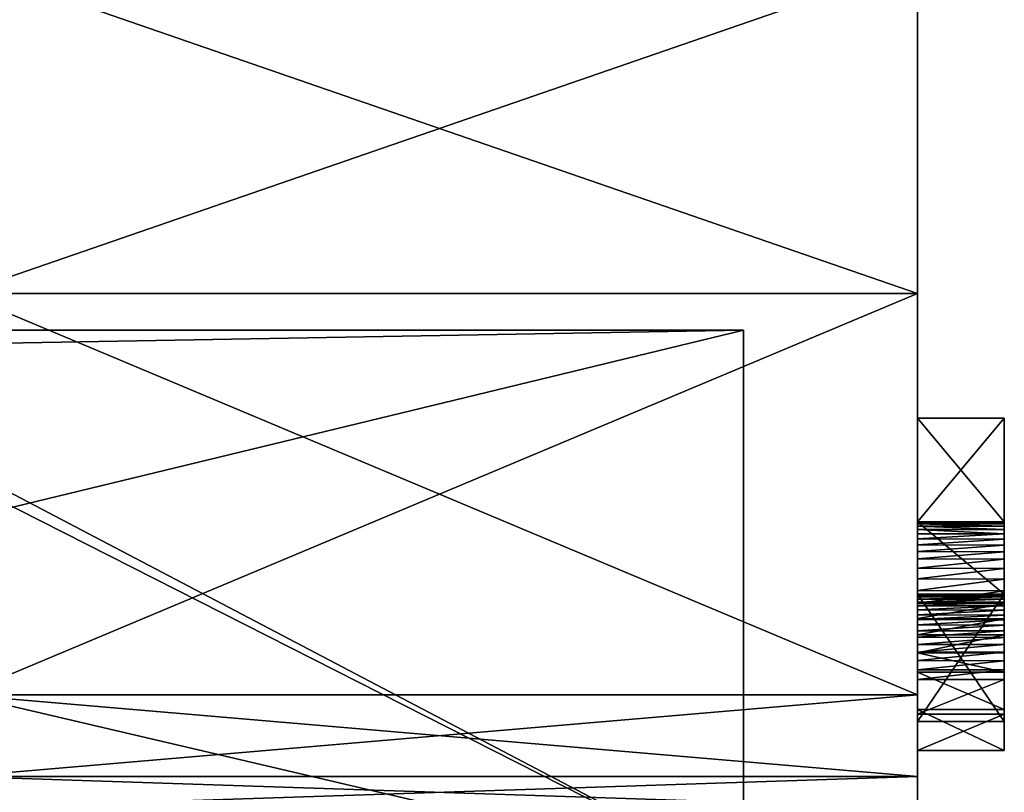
# Model space of a CAD drawing. Header units: millimetres. Extents: x -50 to 50, y -22 to 96.
# Tile 299 of 374: x 39.34 to 45, y 8.09 to 12.54. Entities that reach past the tile are written whole.
import ezdxf

# ---------------------------------------------------------------- set-up
doc = ezdxf.new("R2010")
doc.units = ezdxf.units.MM
doc.header["$LTSCALE"] = 65.185185
for name, color, linetype in [('1078', 7, 'CONTINUOUS'), ('1079', 7, 'CONTINUOUS'), ('1160', 7, 'CONTINUOUS'), ('1163', 7, 'CONTINUOUS'), ('800', 7, 'CONTINUOUS'), ('801', 7, 'CONTINUOUS'), ('808', 7, 'CONTINUOUS'), ('810', 7, 'CONTINUOUS'), ('811', 7, 'CONTINUOUS'), ('812', 7, 'CONTINUOUS'), ('813', 7, 'CONTINUOUS'), ('814', 7, 'CONTINUOUS'), ('815', 7, 'CONTINUOUS'), ('816', 7, 'CONTINUOUS'), ('817', 7, 'CONTINUOUS'), ('818', 7, 'CONTINUOUS'), ('819', 7, 'CONTINUOUS'), ('820', 7, 'CONTINUOUS'), ('821', 7, 'CONTINUOUS'), ('822', 7, 'CONTINUOUS'), ('823', 7, 'CONTINUOUS'), ('824', 7, 'CONTINUOUS'), ('825', 7, 'CONTINUOUS'), ('826', 7, 'CONTINUOUS'), ('951', 7, 'CONTINUOUS'), ('952', 7, 'CONTINUOUS')]:
    doc.layers.add(name, color=color, linetype=linetype)

msp = doc.modelspace()

# ---------------------------------------------------------------- linework, layer by layer
at = {"layer": '1078', "linetype": 'CONTINUOUS'}
for points in [[(39, 8, -13.8564), (39, 8.183, -13.6734), (44.5, 8, -13.8564), (39, 8, -13.8564)], [(39, 8.183, -13.6734), (44.5, 8.183, -13.6734), (44.5, 8, -13.8564), (39, 8.183, -13.6734)]]:
    msp.add_3dface(points, dxfattribs=at)
at = {"layer": '1079', "linetype": 'CONTINUOUS'}
for points in [[(39, 8.183, -13.6734), (39, 8.6525, -12.8602), (44.5, 8.6525, -12.8602), (39, 8.183, -13.6734)], [(39, 8.183, -13.6734), (44.5, 8.6525, -12.8602), (44.5, 8.183, -13.6734), (39, 8.183, -13.6734)]]:
    msp.add_3dface(points, dxfattribs=at)
at = {"layer": '1160', "linetype": 'CONTINUOUS'}
for points in [[(39, 12.8602, 8.6525), (39, 10.9602, 10.9601), (44.5, 12.8602, 8.6525), (39, 12.8602, 8.6525)], [(39, 10.9602, 10.9601), (44.5, 10.9601, 10.9601), (44.5, 12.8602, 8.6525), (39, 10.9602, 10.9601)], [(39, 10.9602, 10.9601), (39, 8.6525, 12.8602), (44.5, 10.9601, 10.9601), (39, 10.9602, 10.9601)], [(39, 8.6525, 12.8602), (44.5, 8.6525, 12.8602), (44.5, 10.9601, 10.9601), (39, 8.6525, 12.8602)]]:
    msp.add_3dface(points, dxfattribs=at)
at = {"layer": '1163', "linetype": 'CONTINUOUS'}
for points in [[(39, 10.9602, -10.9601), (39, 12.8602, -8.6525), (44.5, 10.9601, -10.9601), (39, 10.9602, -10.9601)], [(39, 12.8602, -8.6525), (44.5, 12.8602, -8.6525), (44.5, 10.9601, -10.9601), (39, 12.8602, -8.6525)], [(39, 8.6525, -12.8602), (39, 10.9602, -10.9601), (44.5, 8.6525, -12.8602), (39, 8.6525, -12.8602)], [(39, 10.9602, -10.9601), (44.5, 10.9601, -10.9601), (44.5, 8.6525, -12.8602), (39, 10.9602, -10.9601)]]:
    msp.add_3dface(points, dxfattribs=at)
at = {"layer": '800', "linetype": 'CONTINUOUS'}
msp.add_3dface([(43.5, 10.75), (43.5, 7.6013, -7.6015), (43.5, 7.6013, 7.6015), (43.5, 10.75)], dxfattribs=at)
at = {"layer": '801', "linetype": 'CONTINUOUS'}
for points in [[(43.5, 7.6013, -7.6015), (43.5, 10.75), (30.5, 7.6014, -7.6014), (43.5, 7.6013, -7.6015)], [(30.5, 7.6014, -7.6014), (43.5, 10.75), (37.5, 10.6448, -1.5), (30.5, 7.6014, -7.6014)], [(43.5, 10.75), (43.5, 7.6013, 7.6015), (37.5, 10.75), (43.5, 10.75)], [(37.5, 10.6448, -1.5), (43.5, 10.75), (37.5, 10.75), (37.5, 10.6448, -1.5)], [(37.5, 10.75), (43.5, 7.6013, 7.6015), (37.5, 10.6448, 1.5), (37.5, 10.75)], [(37.5, 10.6448, 1.5), (43.5, 7.6013, 7.6015), (30.5, 10.6448, 1.5), (37.5, 10.6448, 1.5)], [(30.5, 10.6448, 1.5), (43.5, 7.6013, 7.6015), (30.5, 7.6014, 7.6014), (30.5, 10.6448, 1.5)]]:
    msp.add_3dface(points, dxfattribs=at)
at = {"layer": '808', "linetype": 'CONTINUOUS'}
for points in [[(44.5, 12.8602, 8.6525), (44.5, 10.9601, 10.9601), (44.5, 12.8602, -8.6525), (44.5, 12.8602, 8.6525)], [(44.5, 12.8602, -8.6525), (44.5, 10.9601, 10.9601), (44.5, 10.9601, -10.9601), (44.5, 12.8602, -8.6525)], [(44.5, 10.9601, 10.9601), (44.5, 8.6525, 12.8602), (44.5, 10.9601, -10.9601), (44.5, 10.9601, 10.9601)], [(44.5, 10.9601, -10.9601), (44.5, 8.6525, 12.8602), (44.5, 10.2432, -5.7687), (44.5, 10.9601, -10.9601)], [(44.5, 8.6525, -12.8602), (44.5, 10.9601, -10.9601), (44.5, 8.782, -7.5693), (44.5, 8.6525, -12.8602)], [(44.5, 8.782, -7.5693), (44.5, 10.9601, -10.9601), (44.5, 8.894, -7.5653), (44.5, 8.782, -7.5693)], [(44.5, 8.894, -7.5653), (44.5, 10.9601, -10.9601), (44.5, 8.9971, -7.5536), (44.5, 8.894, -7.5653)], [(44.5, 8.9971, -7.5536), (44.5, 10.9601, -10.9601), (44.5, 9.0914, -7.5343), (44.5, 8.9971, -7.5536)], [(44.5, 9.0914, -7.5343), (44.5, 10.9601, -10.9601), (44.5, 9.1767, -7.5078), (44.5, 9.0914, -7.5343)], [(44.5, 9.1767, -7.5078), (44.5, 10.9601, -10.9601), (44.5, 9.253, -7.4747), (44.5, 9.1767, -7.5078)], [(44.5, 9.253, -7.4747), (44.5, 10.9601, -10.9601), (44.5, 9.3204, -7.4355), (44.5, 9.253, -7.4747)], [(44.5, 9.3204, -7.4355), (44.5, 10.9601, -10.9601), (44.5, 9.3804, -7.3904), (44.5, 9.3204, -7.4355)], [(44.5, 9.3804, -7.3904), (44.5, 10.9601, -10.9601), (44.5, 9.4337, -7.3389), (44.5, 9.3804, -7.3904)], [(44.5, 9.4337, -7.3389), (44.5, 10.9601, -10.9601), (44.5, 9.4764, -7.2872), (44.5, 9.4337, -7.3389)], [(44.5, 9.4764, -7.2872), (44.5, 10.9601, -10.9601), (44.5, 9.5149, -7.2289), (44.5, 9.4764, -7.2872)], [(44.5, 9.5149, -7.2289), (44.5, 10.9601, -10.9601), (44.5, 9.5492, -7.1634), (44.5, 9.5149, -7.2289)], [(44.5, 9.5492, -7.1634), (44.5, 10.9601, -10.9601), (44.5, 9.5787, -7.0904), (44.5, 9.5492, -7.1634)], [(44.5, 9.5787, -7.0904), (44.5, 10.9601, -10.9601), (44.5, 9.6035, -7.0096), (44.5, 9.5787, -7.0904)], [(44.5, 9.6035, -7.0096), (44.5, 10.9601, -10.9601), (44.5, 9.6228, -6.9212), (44.5, 9.6035, -7.0096)], [(44.5, 9.6228, -6.9212), (44.5, 10.9601, -10.9601), (44.5, 9.6367, -6.8254), (44.5, 9.6228, -6.9212)], [(44.5, 9.6367, -6.8254), (44.5, 10.9601, -10.9601), (44.5, 9.645, -6.7229), (44.5, 9.6367, -6.8254)], [(44.5, 9.645, -6.7229), (44.5, 10.9601, -10.9601), (44.5, 9.6477, -6.6136), (44.5, 9.645, -6.7229)], [(44.5, 9.6477, -6.6136), (44.5, 10.9601, -10.9601), (44.5, 9.6477, -6.1011), (44.5, 9.6477, -6.6136)], [(44.5, 9.6477, -6.1011), (44.5, 10.9601, -10.9601), (44.5, 10.2432, -6.1011), (44.5, 9.6477, -6.1011)], [(44.5, 10.2432, -6.1011), (44.5, 10.9601, -10.9601), (44.5, 10.2432, -5.7687), (44.5, 10.2432, -6.1011)], [(44.5, 10.2432, -5.7687), (44.5, 8.6525, 12.8602), (44.5, 9.6477, -2.5), (44.5, 10.2432, -5.7687)], [(44.5, 9.6477, -5.7687), (44.5, 10.2432, -5.7687), (44.5, 9.6477, -2.5), (44.5, 9.6477, -5.7687)], [(44.5, 9.6477, -2.5), (44.5, 8.6525, 12.8602), (44.5, 9.2322, -2.5), (44.5, 9.6477, -2.5)], [(44.5, 8.6525, 12.8602), (44.5, 8.4981, -5.7687), (44.5, 9.2322, -5.7687), (44.5, 8.6525, 12.8602)], [(44.5, 9.2322, -2.5), (44.5, 8.6525, 12.8602), (44.5, 9.2322, -5.7687), (44.5, 9.2322, -2.5)], [(44.5, 9.2322, -6.1011), (44.5, 8.4981, -6.1011), (44.5, 9.2322, -6.662), (44.5, 9.2322, -6.1011)], [(44.5, 9.2322, -6.662), (44.5, 8.4981, -6.1011), (44.5, 9.2305, -6.7335), (44.5, 9.2322, -6.662)], [(44.5, 9.2305, -6.7335), (44.5, 8.4981, -6.1011), (44.5, 9.225, -6.8007), (44.5, 9.2305, -6.7335)], [(44.5, 9.225, -6.8007), (44.5, 8.4981, -6.1011), (44.5, 9.2157, -6.8638), (44.5, 9.225, -6.8007)], [(44.5, 9.2157, -6.8638), (44.5, 8.4981, -6.1011), (44.5, 9.2026, -6.9218), (44.5, 9.2157, -6.8638)], [(44.5, 9.2026, -6.9218), (44.5, 8.4981, -6.1011), (44.5, 9.1855, -6.9748), (44.5, 9.2026, -6.9218)], [(44.5, 9.1855, -6.9748), (44.5, 8.4981, -6.1011), (44.5, 9.1647, -7.0221), (44.5, 9.1855, -6.9748)], [(44.5, 9.1647, -7.0221), (44.5, 8.4981, -6.1011), (44.5, 9.1403, -7.0639), (44.5, 9.1647, -7.0221)], [(44.5, 9.1403, -7.0639), (44.5, 8.4981, -6.1011), (44.5, 9.1127, -7.1005), (44.5, 9.1403, -7.0639)], [(44.5, 9.1127, -7.1005), (44.5, 8.4981, -6.1011), (44.5, 9.0851, -7.1289), (44.5, 9.1127, -7.1005)], [(44.5, 9.0851, -7.1289), (44.5, 8.4981, -6.1011), (44.5, 9.0546, -7.1539), (44.5, 9.0851, -7.1289)], [(44.5, 9.0546, -7.1539), (44.5, 8.4981, -6.1011), (44.5, 9.0207, -7.1757), (44.5, 9.0546, -7.1539)], [(44.5, 9.0207, -7.1757), (44.5, 8.4981, -6.1011), (44.5, 8.9832, -7.1943), (44.5, 9.0207, -7.1757)], [(44.5, 8.9832, -7.1943), (44.5, 8.4981, -6.1011), (44.5, 8.9421, -7.2096), (44.5, 8.9832, -7.1943)], [(44.5, 8.9421, -7.2096), (44.5, 8.4981, -6.1011), (44.5, 8.8973, -7.2215), (44.5, 8.9421, -7.2096)], [(44.5, 8.8973, -7.2215), (44.5, 8.4981, -6.1011), (44.5, 8.8488, -7.2301), (44.5, 8.8973, -7.2215)], [(44.5, 8.8488, -7.2301), (44.5, 8.4981, -6.1011), (44.5, 8.7965, -7.2352), (44.5, 8.8488, -7.2301)], [(44.5, 8.7965, -7.2352), (44.5, 8.4981, -6.1011), (44.5, 8.7405, -7.2368), (44.5, 8.7965, -7.2352)], [(44.5, 8.568, -7.5534), (44.5, 8.6525, -12.8602), (44.5, 8.782, -7.5693), (44.5, 8.568, -7.5534)], [(44.5, 8.7405, -7.2368), (44.5, 8.4981, -6.1011), (44.5, 8.5412, -7.22), (44.5, 8.7405, -7.2368)], [(44.5, 8.6525, 12.8602), (44.5, 8.183, 13.6734), (44.5, 8.4981, -5.7687), (44.5, 8.6525, 12.8602)], [(44.5, 8.183, -13.6734), (44.5, 8.6525, -12.8602), (44.5, 8.3319, -7.5139), (44.5, 8.183, -13.6734)], [(44.5, 8.3319, -7.5139), (44.5, 8.6525, -12.8602), (44.5, 8.568, -7.5534), (44.5, 8.3319, -7.5139)], [(44.5, 8.5412, -7.22), (44.5, 8.4981, -6.1011), (44.5, 8.3319, -7.1676), (44.5, 8.5412, -7.22)], [(44.5, 8.4981, -5.7687), (44.5, 8.183, 13.6734), (44.5, 8.4981, -6.1011), (44.5, 8.4981, -5.7687)], [(44.5, 8.4981, -6.1011), (44.5, 8.183, 13.6734), (44.5, 8.3319, -7.1676), (44.5, 8.4981, -6.1011)], [(44.5, 8.183, 13.6734), (44.5, 8.183, -13.6734), (44.5, 8.3319, -7.5139), (44.5, 8.183, 13.6734)], [(44.5, 8.3319, -7.1676), (44.5, 8.183, 13.6734), (44.5, 8.3319, -7.5139), (44.5, 8.3319, -7.1676)], [(44.5, 8.183, 13.6734), (44.5, 8, 13.8564), (44.5, 8.183, -13.6734), (44.5, 8.183, 13.6734)], [(44.5, 8.183, -13.6734), (44.5, 8, 13.8564), (44.5, 8, -13.8564), (44.5, 8.183, -13.6734)]]:
    msp.add_3dface(points, dxfattribs=at)
at = {"layer": '810', "linetype": 'CONTINUOUS'}
for points in [[(45, 10.2432, -5.7687), (45, 9.6477, -5.7687), (45, 8.4981, -6.1011), (45, 10.2432, -5.7687)], [(45, 10.2432, -6.1011), (45, 10.2432, -5.7687), (45, 9.6477, -6.1011), (45, 10.2432, -6.1011)], [(45, 9.6477, -6.1011), (45, 10.2432, -5.7687), (45, 9.2322, -6.1011), (45, 9.6477, -6.1011)], [(45, 9.2322, -6.1011), (45, 10.2432, -5.7687), (45, 8.4981, -6.1011), (45, 9.2322, -6.1011)], [(45, 9.2322, -2.5), (45, 9.2322, -5.7687), (45, 9.6477, -2.5), (45, 9.2322, -2.5)], [(45, 9.6477, -2.5), (45, 9.2322, -5.7687), (45, 9.6477, -5.7687), (45, 9.6477, -2.5)], [(45, 9.6477, -5.7687), (45, 9.2322, -5.7687), (45, 8.4981, -6.1011), (45, 9.6477, -5.7687)], [(45, 9.6477, -6.6136), (45, 9.6477, -6.1011), (45, 9.2322, -6.662), (45, 9.6477, -6.6136)], [(45, 9.2322, -6.662), (45, 9.6477, -6.1011), (45, 9.2322, -6.1011), (45, 9.2322, -6.662)], [(45, 9.645, -6.7227), (45, 9.6477, -6.6136), (45, 9.2322, -6.662), (45, 9.645, -6.7227)], [(45, 9.6367, -6.825), (45, 9.645, -6.7227), (45, 9.225, -6.801), (45, 9.6367, -6.825)], [(45, 9.225, -6.801), (45, 9.645, -6.7227), (45, 9.2305, -6.7336), (45, 9.225, -6.801)], [(45, 9.2305, -6.7336), (45, 9.645, -6.7227), (45, 9.2322, -6.662), (45, 9.2305, -6.7336)], [(45, 9.6229, -6.9207), (45, 9.6367, -6.825), (45, 9.2156, -6.8643), (45, 9.6229, -6.9207)], [(45, 9.2156, -6.8643), (45, 9.6367, -6.825), (45, 9.225, -6.801), (45, 9.2156, -6.8643)], [(45, 9.6035, -7.0093), (45, 9.6229, -6.9207), (45, 9.1848, -6.9764), (45, 9.6035, -7.0093)], [(45, 9.1848, -6.9764), (45, 9.6229, -6.9207), (45, 9.2023, -6.9228), (45, 9.1848, -6.9764)], [(45, 9.2023, -6.9228), (45, 9.6229, -6.9207), (45, 9.2156, -6.8643), (45, 9.2023, -6.9228)], [(45, 9.5785, -7.0909), (45, 9.6035, -7.0093), (45, 9.139, -7.0659), (45, 9.5785, -7.0909)], [(45, 9.139, -7.0659), (45, 9.6035, -7.0093), (45, 9.1637, -7.0241), (45, 9.139, -7.0659)], [(45, 9.1637, -7.0241), (45, 9.6035, -7.0093), (45, 9.1848, -6.9764), (45, 9.1637, -7.0241)], [(45, 9.5486, -7.1646), (45, 9.5785, -7.0909), (45, 9.0534, -7.1548), (45, 9.5486, -7.1646)], [(45, 9.0534, -7.1548), (45, 9.5785, -7.0909), (45, 9.0837, -7.1301), (45, 9.0534, -7.1548)], [(45, 9.0837, -7.1301), (45, 9.5785, -7.0909), (45, 9.1113, -7.1021), (45, 9.0837, -7.1301)], [(45, 9.1113, -7.1021), (45, 9.5785, -7.0909), (45, 9.139, -7.0659), (45, 9.1113, -7.1021)], [(45, 9.514, -7.2304), (45, 9.5486, -7.1646), (45, 8.8483, -7.2301), (45, 9.514, -7.2304)], [(45, 8.8483, -7.2301), (45, 9.5486, -7.1646), (45, 8.8968, -7.2216), (45, 8.8483, -7.2301)], [(45, 8.8968, -7.2216), (45, 9.5486, -7.1646), (45, 8.9416, -7.2098), (45, 8.8968, -7.2216)], [(45, 8.9416, -7.2098), (45, 9.5486, -7.1646), (45, 8.9826, -7.1946), (45, 8.9416, -7.2098)], [(45, 8.9826, -7.1946), (45, 9.5486, -7.1646), (45, 9.0199, -7.1761), (45, 8.9826, -7.1946)], [(45, 9.0199, -7.1761), (45, 9.5486, -7.1646), (45, 9.0534, -7.1548), (45, 9.0199, -7.1761)], [(45, 9.4752, -7.2889), (45, 9.514, -7.2304), (45, 8.7405, -7.2368), (45, 9.4752, -7.2889)], [(45, 8.7405, -7.2368), (45, 9.514, -7.2304), (45, 8.7962, -7.2352), (45, 8.7405, -7.2368)], [(45, 8.7962, -7.2352), (45, 9.514, -7.2304), (45, 8.8483, -7.2301), (45, 8.7962, -7.2352)], [(45, 9.4321, -7.3407), (45, 9.4752, -7.2889), (45, 8.3319, -7.5139), (45, 9.4321, -7.3407)], [(45, 8.3319, -7.5139), (45, 9.4752, -7.2889), (45, 8.7405, -7.2368), (45, 8.3319, -7.5139)], [(45, 9.3786, -7.392), (45, 9.4321, -7.3407), (45, 8.3319, -7.5139), (45, 9.3786, -7.392)], [(45, 9.3184, -7.4368), (45, 9.3786, -7.392), (45, 8.3319, -7.5139), (45, 9.3184, -7.4368)], [(45, 9.251, -7.4757), (45, 9.3184, -7.4368), (45, 8.3319, -7.5139), (45, 9.251, -7.4757)], [(45, 9.1748, -7.5085), (45, 9.251, -7.4757), (45, 8.3319, -7.5139), (45, 9.1748, -7.5085)], [(45, 9.2322, -5.7687), (45, 8.4981, -5.7687), (45, 8.4981, -6.1011), (45, 9.2322, -5.7687)], [(45, 9.0899, -7.5347), (45, 9.1748, -7.5085), (45, 8.3319, -7.5139), (45, 9.0899, -7.5347)], [(45, 8.9964, -7.5537), (45, 9.0899, -7.5347), (45, 8.568, -7.5534), (45, 8.9964, -7.5537)], [(45, 8.568, -7.5534), (45, 9.0899, -7.5347), (45, 8.3319, -7.5139), (45, 8.568, -7.5534)], [(45, 8.8938, -7.5653), (45, 8.9964, -7.5537), (45, 8.782, -7.5693), (45, 8.8938, -7.5653)], [(45, 8.782, -7.5693), (45, 8.9964, -7.5537), (45, 8.568, -7.5534), (45, 8.782, -7.5693)], [(45, 8.541, -7.22), (45, 8.3319, -7.5139), (45, 8.7405, -7.2368), (45, 8.541, -7.22)], [(45, 8.3319, -7.1676), (45, 8.3319, -7.5139), (45, 8.541, -7.22), (45, 8.3319, -7.1676)]]:
    msp.add_3dface(points, dxfattribs=at)
at = {"layer": '811', "linetype": 'CONTINUOUS'}
for points in [[(44.5, 8.4981, -5.7687), (44.5, 8.4981, -6.1011), (45, 8.4981, -6.1011), (44.5, 8.4981, -5.7687)], [(45, 8.4981, -5.7687), (44.5, 8.4981, -5.7687), (45, 8.4981, -6.1011), (45, 8.4981, -5.7687)]]:
    msp.add_3dface(points, dxfattribs=at)
at = {"layer": '812', "linetype": 'CONTINUOUS'}
for points in [[(44.5, 8.4981, -6.1011), (44.5, 9.2322, -6.1011), (45, 8.4981, -6.1011), (44.5, 8.4981, -6.1011)], [(44.5, 9.2322, -6.1011), (45, 9.2322, -6.1011), (45, 8.4981, -6.1011), (44.5, 9.2322, -6.1011)]]:
    msp.add_3dface(points, dxfattribs=at)
at = {"layer": '813', "linetype": 'CONTINUOUS'}
for points in [[(44.5, 9.2322, -6.1011), (44.5, 9.2322, -6.662), (45, 9.2322, -6.1011), (44.5, 9.2322, -6.1011)], [(44.5, 9.2322, -6.662), (45, 9.2322, -6.662), (45, 9.2322, -6.1011), (44.5, 9.2322, -6.662)]]:
    msp.add_3dface(points, dxfattribs=at)
at = {"layer": '814', "linetype": 'CONTINUOUS'}
for points in [[(44.5, 9.2322, -6.662), (44.5, 9.2305, -6.7335), (45, 9.2322, -6.662), (44.5, 9.2322, -6.662)], [(44.5, 9.2305, -6.7335), (45, 9.2305, -6.7336), (45, 9.2322, -6.662), (44.5, 9.2305, -6.7335)], [(44.5, 9.2305, -6.7335), (44.5, 9.225, -6.8007), (45, 9.2305, -6.7336), (44.5, 9.2305, -6.7335)], [(44.5, 9.225, -6.8007), (45, 9.225, -6.801), (45, 9.2305, -6.7336), (44.5, 9.225, -6.8007)], [(44.5, 9.225, -6.8007), (44.5, 9.2157, -6.8638), (45, 9.225, -6.801), (44.5, 9.225, -6.8007)], [(44.5, 9.2157, -6.8638), (45, 9.2156, -6.8643), (45, 9.225, -6.801), (44.5, 9.2157, -6.8638)], [(44.5, 9.2157, -6.8638), (44.5, 9.2026, -6.9218), (45, 9.2156, -6.8643), (44.5, 9.2157, -6.8638)], [(44.5, 9.2026, -6.9218), (45, 9.2023, -6.9228), (45, 9.2156, -6.8643), (44.5, 9.2026, -6.9218)], [(44.5, 9.2026, -6.9218), (44.5, 9.1855, -6.9748), (45, 9.2023, -6.9228), (44.5, 9.2026, -6.9218)], [(44.5, 9.1855, -6.9748), (45, 9.1848, -6.9764), (45, 9.2023, -6.9228), (44.5, 9.1855, -6.9748)], [(44.5, 9.1855, -6.9748), (44.5, 9.1647, -7.0221), (45, 9.1848, -6.9764), (44.5, 9.1855, -6.9748)], [(44.5, 9.1647, -7.0221), (45, 9.1637, -7.0241), (45, 9.1848, -6.9764), (44.5, 9.1647, -7.0221)], [(44.5, 9.1647, -7.0221), (44.5, 9.1403, -7.0639), (45, 9.1637, -7.0241), (44.5, 9.1647, -7.0221)], [(44.5, 9.1403, -7.0639), (45, 9.139, -7.0659), (45, 9.1637, -7.0241), (44.5, 9.1403, -7.0639)], [(44.5, 9.1403, -7.0639), (44.5, 9.1127, -7.1005), (45, 9.139, -7.0659), (44.5, 9.1403, -7.0639)], [(44.5, 9.1127, -7.1005), (45, 9.1113, -7.1021), (45, 9.139, -7.0659), (44.5, 9.1127, -7.1005)], [(44.5, 9.1127, -7.1005), (44.5, 9.0851, -7.1289), (45, 9.1113, -7.1021), (44.5, 9.1127, -7.1005)], [(44.5, 9.0851, -7.1289), (45, 9.0837, -7.1301), (45, 9.1113, -7.1021), (44.5, 9.0851, -7.1289)], [(44.5, 9.0851, -7.1289), (44.5, 9.0546, -7.1539), (45, 9.0837, -7.1301), (44.5, 9.0851, -7.1289)], [(44.5, 9.0546, -7.1539), (45, 9.0534, -7.1548), (45, 9.0837, -7.1301), (44.5, 9.0546, -7.1539)], [(44.5, 9.0546, -7.1539), (44.5, 9.0207, -7.1757), (45, 9.0534, -7.1548), (44.5, 9.0546, -7.1539)], [(44.5, 9.0207, -7.1757), (45, 9.0199, -7.1761), (45, 9.0534, -7.1548), (44.5, 9.0207, -7.1757)], [(44.5, 9.0207, -7.1757), (44.5, 8.9832, -7.1943), (45, 9.0199, -7.1761), (44.5, 9.0207, -7.1757)], [(44.5, 8.9832, -7.1943), (45, 8.9826, -7.1946), (45, 9.0199, -7.1761), (44.5, 8.9832, -7.1943)], [(44.5, 8.9832, -7.1943), (44.5, 8.9421, -7.2096), (45, 8.9826, -7.1946), (44.5, 8.9832, -7.1943)], [(44.5, 8.9421, -7.2096), (45, 8.9416, -7.2098), (45, 8.9826, -7.1946), (44.5, 8.9421, -7.2096)], [(44.5, 8.9421, -7.2096), (44.5, 8.8973, -7.2215), (45, 8.9416, -7.2098), (44.5, 8.9421, -7.2096)], [(44.5, 8.8973, -7.2215), (45, 8.8968, -7.2216), (45, 8.9416, -7.2098), (44.5, 8.8973, -7.2215)], [(44.5, 8.8973, -7.2215), (44.5, 8.8488, -7.2301), (45, 8.8968, -7.2216), (44.5, 8.8973, -7.2215)], [(44.5, 8.8488, -7.2301), (45, 8.8483, -7.2301), (45, 8.8968, -7.2216), (44.5, 8.8488, -7.2301)], [(44.5, 8.8488, -7.2301), (44.5, 8.7965, -7.2352), (45, 8.8483, -7.2301), (44.5, 8.8488, -7.2301)], [(44.5, 8.7965, -7.2352), (45, 8.7962, -7.2352), (45, 8.8483, -7.2301), (44.5, 8.7965, -7.2352)], [(44.5, 8.7965, -7.2352), (44.5, 8.7405, -7.2368), (45, 8.7962, -7.2352), (44.5, 8.7965, -7.2352)], [(44.5, 8.7405, -7.2368), (45, 8.7405, -7.2368), (45, 8.7962, -7.2352), (44.5, 8.7405, -7.2368)]]:
    msp.add_3dface(points, dxfattribs=at)
at = {"layer": '815', "linetype": 'CONTINUOUS'}
for points in [[(44.5, 8.7405, -7.2368), (44.5, 8.5412, -7.22), (45, 8.7405, -7.2368), (44.5, 8.7405, -7.2368)], [(44.5, 8.5412, -7.22), (45, 8.541, -7.22), (45, 8.7405, -7.2368), (44.5, 8.5412, -7.22)], [(44.5, 8.5412, -7.22), (44.5, 8.3319, -7.1676), (45, 8.541, -7.22), (44.5, 8.5412, -7.22)], [(44.5, 8.3319, -7.1676), (45, 8.3319, -7.1676), (45, 8.541, -7.22), (44.5, 8.3319, -7.1676)]]:
    msp.add_3dface(points, dxfattribs=at)
at = {"layer": '816', "linetype": 'CONTINUOUS'}
for points in [[(44.5, 8.3319, -7.1676), (44.5, 8.3319, -7.5139), (45, 8.3319, -7.5139), (44.5, 8.3319, -7.1676)], [(44.5, 8.3319, -7.1676), (45, 8.3319, -7.5139), (45, 8.3319, -7.1676), (44.5, 8.3319, -7.1676)]]:
    msp.add_3dface(points, dxfattribs=at)
at = {"layer": '817', "linetype": 'CONTINUOUS'}
for points in [[(44.5, 8.568, -7.5534), (44.5, 8.782, -7.5693), (45, 8.568, -7.5534), (44.5, 8.568, -7.5534)], [(44.5, 8.782, -7.5693), (45, 8.782, -7.5693), (45, 8.568, -7.5534), (44.5, 8.782, -7.5693)], [(44.5, 8.3319, -7.5139), (44.5, 8.568, -7.5534), (45, 8.3319, -7.5139), (44.5, 8.3319, -7.5139)], [(44.5, 8.568, -7.5534), (45, 8.568, -7.5534), (45, 8.3319, -7.5139), (44.5, 8.568, -7.5534)]]:
    msp.add_3dface(points, dxfattribs=at)
at = {"layer": '818', "linetype": 'CONTINUOUS'}
for points in [[(44.5, 9.645, -6.7229), (44.5, 9.6477, -6.6136), (45, 9.645, -6.7227), (44.5, 9.645, -6.7229)], [(44.5, 9.6477, -6.6136), (45, 9.6477, -6.6136), (45, 9.645, -6.7227), (44.5, 9.6477, -6.6136)], [(44.5, 9.6367, -6.8254), (44.5, 9.645, -6.7229), (45, 9.6367, -6.825), (44.5, 9.6367, -6.8254)], [(44.5, 9.645, -6.7229), (45, 9.645, -6.7227), (45, 9.6367, -6.825), (44.5, 9.645, -6.7229)], [(44.5, 9.6228, -6.9212), (44.5, 9.6367, -6.8254), (45, 9.6229, -6.9207), (44.5, 9.6228, -6.9212)], [(44.5, 9.6367, -6.8254), (45, 9.6367, -6.825), (45, 9.6229, -6.9207), (44.5, 9.6367, -6.8254)], [(44.5, 9.6228, -6.9212), (45, 9.6229, -6.9207), (45, 9.6035, -7.0093), (44.5, 9.6228, -6.9212)], [(44.5, 9.6035, -7.0096), (44.5, 9.6228, -6.9212), (45, 9.6035, -7.0093), (44.5, 9.6035, -7.0096)], [(44.5, 9.5787, -7.0904), (44.5, 9.6035, -7.0096), (45, 9.5785, -7.0909), (44.5, 9.5787, -7.0904)], [(44.5, 9.6035, -7.0096), (45, 9.6035, -7.0093), (45, 9.5785, -7.0909), (44.5, 9.6035, -7.0096)], [(44.5, 9.5492, -7.1634), (44.5, 9.5787, -7.0904), (45, 9.5785, -7.0909), (44.5, 9.5492, -7.1634)], [(44.5, 9.5492, -7.1634), (45, 9.5785, -7.0909), (45, 9.5486, -7.1646), (44.5, 9.5492, -7.1634)], [(44.5, 9.5149, -7.2289), (44.5, 9.5492, -7.1634), (45, 9.5486, -7.1646), (44.5, 9.5149, -7.2289)], [(44.5, 9.5149, -7.2289), (45, 9.5486, -7.1646), (45, 9.514, -7.2304), (44.5, 9.5149, -7.2289)], [(44.5, 9.4764, -7.2872), (44.5, 9.5149, -7.2289), (45, 9.514, -7.2304), (44.5, 9.4764, -7.2872)], [(44.5, 9.4764, -7.2872), (45, 9.514, -7.2304), (45, 9.4752, -7.2889), (44.5, 9.4764, -7.2872)], [(44.5, 9.4337, -7.3389), (44.5, 9.4764, -7.2872), (45, 9.4752, -7.2889), (44.5, 9.4337, -7.3389)], [(44.5, 9.4337, -7.3389), (45, 9.4752, -7.2889), (45, 9.4321, -7.3407), (44.5, 9.4337, -7.3389)], [(44.5, 9.3804, -7.3904), (44.5, 9.4337, -7.3389), (45, 9.4321, -7.3407), (44.5, 9.3804, -7.3904)], [(44.5, 9.3804, -7.3904), (45, 9.4321, -7.3407), (45, 9.3786, -7.392), (44.5, 9.3804, -7.3904)], [(44.5, 9.3204, -7.4355), (44.5, 9.3804, -7.3904), (45, 9.3786, -7.392), (44.5, 9.3204, -7.4355)], [(44.5, 9.3204, -7.4355), (45, 9.3786, -7.392), (45, 9.3184, -7.4368), (44.5, 9.3204, -7.4355)], [(44.5, 9.253, -7.4747), (44.5, 9.3204, -7.4355), (45, 9.3184, -7.4368), (44.5, 9.253, -7.4747)], [(44.5, 9.253, -7.4747), (45, 9.3184, -7.4368), (45, 9.251, -7.4757), (44.5, 9.253, -7.4747)], [(44.5, 9.1767, -7.5078), (44.5, 9.253, -7.4747), (45, 9.251, -7.4757), (44.5, 9.1767, -7.5078)], [(44.5, 9.1767, -7.5078), (45, 9.251, -7.4757), (45, 9.1748, -7.5085), (44.5, 9.1767, -7.5078)], [(44.5, 9.0914, -7.5343), (44.5, 9.1767, -7.5078), (45, 9.1748, -7.5085), (44.5, 9.0914, -7.5343)], [(44.5, 9.0914, -7.5343), (45, 9.1748, -7.5085), (45, 9.0899, -7.5347), (44.5, 9.0914, -7.5343)], [(44.5, 8.9971, -7.5536), (44.5, 9.0914, -7.5343), (45, 9.0899, -7.5347), (44.5, 8.9971, -7.5536)], [(44.5, 8.9971, -7.5536), (45, 9.0899, -7.5347), (45, 8.9964, -7.5537), (44.5, 8.9971, -7.5536)], [(44.5, 8.894, -7.5653), (44.5, 8.9971, -7.5536), (45, 8.9964, -7.5537), (44.5, 8.894, -7.5653)], [(44.5, 8.894, -7.5653), (45, 8.9964, -7.5537), (45, 8.8938, -7.5653), (44.5, 8.894, -7.5653)], [(44.5, 8.782, -7.5693), (44.5, 8.894, -7.5653), (45, 8.782, -7.5693), (44.5, 8.782, -7.5693)], [(44.5, 8.894, -7.5653), (45, 8.8938, -7.5653), (45, 8.782, -7.5693), (44.5, 8.894, -7.5653)]]:
    msp.add_3dface(points, dxfattribs=at)
at = {"layer": '819', "linetype": 'CONTINUOUS'}
for points in [[(44.5, 9.6477, -6.6136), (44.5, 9.6477, -6.1011), (45, 9.6477, -6.6136), (44.5, 9.6477, -6.6136)], [(44.5, 9.6477, -6.1011), (45, 9.6477, -6.1011), (45, 9.6477, -6.6136), (44.5, 9.6477, -6.1011)]]:
    msp.add_3dface(points, dxfattribs=at)
at = {"layer": '820', "linetype": 'CONTINUOUS'}
for points in [[(44.5, 9.6477, -6.1011), (44.5, 10.2432, -6.1011), (45, 9.6477, -6.1011), (44.5, 9.6477, -6.1011)], [(44.5, 10.2432, -6.1011), (45, 10.2432, -6.1011), (45, 9.6477, -6.1011), (44.5, 10.2432, -6.1011)]]:
    msp.add_3dface(points, dxfattribs=at)
at = {"layer": '821', "linetype": 'CONTINUOUS'}
for points in [[(44.5, 10.2432, -6.1011), (44.5, 10.2432, -5.7687), (45, 10.2432, -5.7687), (44.5, 10.2432, -6.1011)], [(44.5, 10.2432, -6.1011), (45, 10.2432, -5.7687), (45, 10.2432, -6.1011), (44.5, 10.2432, -6.1011)]]:
    msp.add_3dface(points, dxfattribs=at)
at = {"layer": '822', "linetype": 'CONTINUOUS'}
for points in [[(44.5, 10.2432, -5.7687), (44.5, 9.6477, -5.7687), (45, 10.2432, -5.7687), (44.5, 10.2432, -5.7687)], [(44.5, 9.6477, -5.7687), (45, 9.6477, -5.7687), (45, 10.2432, -5.7687), (44.5, 9.6477, -5.7687)]]:
    msp.add_3dface(points, dxfattribs=at)
at = {"layer": '823', "linetype": 'CONTINUOUS'}
for points in [[(44.5, 9.6477, -5.7687), (44.5, 9.6477, -2.5), (45, 9.6477, -5.7687), (44.5, 9.6477, -5.7687)], [(44.5, 9.6477, -2.5), (45, 9.6477, -2.5), (45, 9.6477, -5.7687), (44.5, 9.6477, -2.5)]]:
    msp.add_3dface(points, dxfattribs=at)
at = {"layer": '824', "linetype": 'CONTINUOUS'}
for points in [[(44.5, 9.6477, -2.5), (44.5, 9.2322, -2.5), (45, 9.2322, -2.5), (44.5, 9.6477, -2.5)], [(44.5, 9.6477, -2.5), (45, 9.2322, -2.5), (45, 9.6477, -2.5), (44.5, 9.6477, -2.5)]]:
    msp.add_3dface(points, dxfattribs=at)
at = {"layer": '825', "linetype": 'CONTINUOUS'}
for points in [[(44.5, 9.2322, -2.5), (44.5, 9.2322, -5.7687), (45, 9.2322, -2.5), (44.5, 9.2322, -2.5)], [(44.5, 9.2322, -5.7687), (45, 9.2322, -5.7687), (45, 9.2322, -2.5), (44.5, 9.2322, -5.7687)]]:
    msp.add_3dface(points, dxfattribs=at)
at = {"layer": '826', "linetype": 'CONTINUOUS'}
for points in [[(44.5, 9.2322, -5.7687), (44.5, 8.4981, -5.7687), (45, 9.2322, -5.7687), (44.5, 9.2322, -5.7687)], [(44.5, 8.4981, -5.7687), (45, 8.4981, -5.7687), (45, 9.2322, -5.7687), (44.5, 8.4981, -5.7687)]]:
    msp.add_3dface(points, dxfattribs=at)
at = {"layer": '951', "linetype": 'CONTINUOUS'}
for points in [[(39, 8.6525, 12.8602), (39, 8.183, 13.6734), (44.5, 8.183, 13.6734), (39, 8.6525, 12.8602)], [(39, 8.6525, 12.8602), (44.5, 8.183, 13.6734), (44.5, 8.6525, 12.8602), (39, 8.6525, 12.8602)]]:
    msp.add_3dface(points, dxfattribs=at)
at = {"layer": '952', "linetype": 'CONTINUOUS'}
for points in [[(39, 8.183, 13.6734), (39, 8, 13.8564), (44.5, 8.183, 13.6734), (39, 8.183, 13.6734)], [(39, 8, 13.8564), (44.5, 8, 13.8564), (44.5, 8.183, 13.6734), (39, 8, 13.8564)]]:
    msp.add_3dface(points, dxfattribs=at)

doc.saveas('drawing.dxf')
